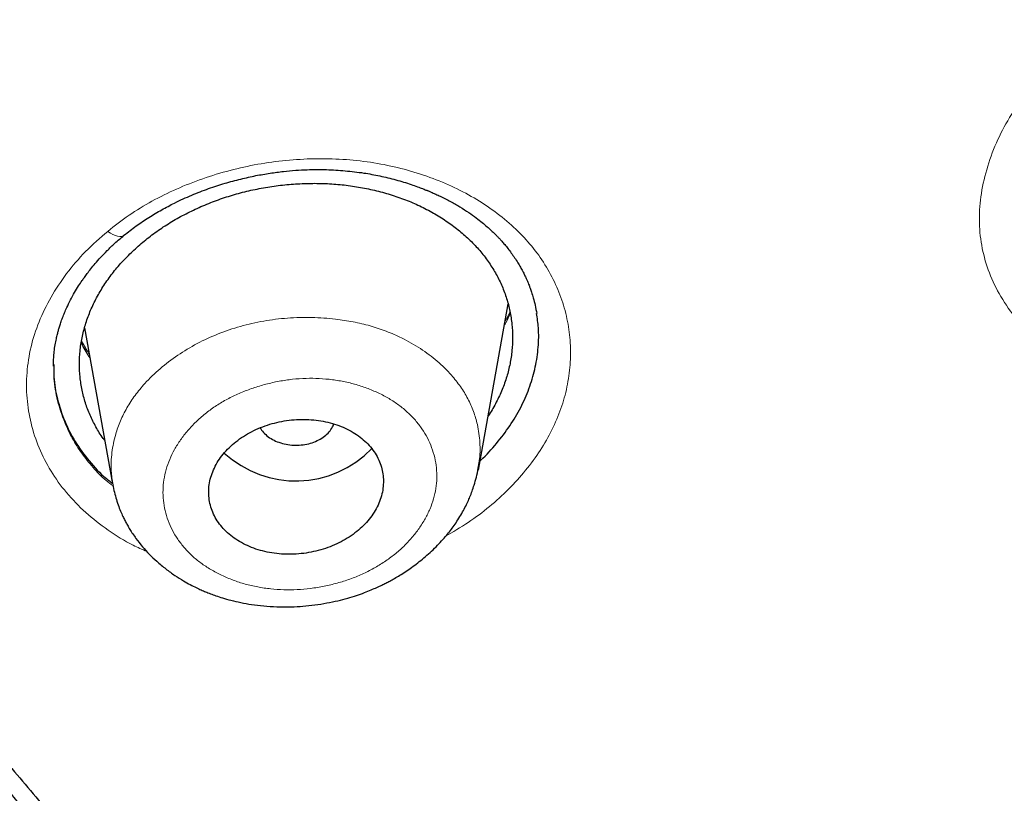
# Model space of a CAD drawing. Header units: millimetres. Extents: x 8 to 1023, y 12 to 832.
# Tile 761 of 968: x 656 to 666, y 779 to 787. Entities that reach past the tile are written whole.
import ezdxf

# ---------------------------------------------------------------- set-up
doc = ezdxf.new("R2010")
doc.units = ezdxf.units.MM

msp = doc.modelspace()

# ---------------------------------------------------------------- linework, layer by layer
at = {"color": 7, "linetype": 'Continuous', "lineweight": 30}
for p, q in [((660.312, 782.404), (660.617, 784.116)), ((656.257, 783.871), (656.543, 782.265)), ((655.94, 783.49), (655.941, 783.476)), ((656.552, 782.241), (656.55, 782.254))]:
    msp.add_line(p, q, dxfattribs=at)
at = {"color": 8, "linetype": 'Continuous', "lineweight": 0, "flags": 128}
msp.add_lwpolyline([(656.495, 784.864), (656.522, 784.846), (656.549, 784.831), (656.574, 784.82), (656.597, 784.813), (656.618, 784.81), (656.637, 784.811), (656.653, 784.816), (656.662, 784.823)], dxfattribs=at)
at = {"color": 7, "linetype": 'Continuous', "lineweight": 30}
msp.add_arc((658.431, 783.383), 1.089, 227.4142, 316.006, dxfattribs=at)
for points, knots in [([(638.967, 820.409), (639.825, 820.401), (641.54, 820.386), (644.108, 820.26), (646.667, 820.06), (649.211, 819.78), (651.736, 819.422), (654.237, 818.985), (656.847, 818.443), (659.555, 817.781), (662.346, 816.982), (665.077, 816.082), (667.741, 815.083), (670.332, 813.99), (672.724, 812.86), (674.924, 811.713), (676.942, 810.562), (678.889, 809.349), (680.762, 808.076), (682.555, 806.746), (684.266, 805.361), (685.893, 803.924), (687.432, 802.438), (688.881, 800.905), (690.237, 799.329), (691.498, 797.713), (692.662, 796.059), (693.724, 794.369), (694.737, 792.553), (695.676, 790.607), (696.518, 788.53), (697.215, 786.425), (697.764, 784.298), (698.165, 782.153), (698.403, 780.1), (698.503, 778.144), (698.485, 776.289), (698.354, 774.437), (698.113, 772.591), (697.761, 770.754), (697.3, 768.929), (696.731, 767.121), (696.054, 765.331), (695.271, 763.565), (694.383, 761.824), (693.39, 760.113), (692.294, 758.435), (691.099, 756.793), (689.735, 755.101), (688.185, 753.369), (686.433, 751.611), (684.562, 749.919), (682.573, 748.298), (680.479, 746.747), (678.994, 745.78), (678.252, 745.296)], [0, 0, 0, 0, 0.017859, 0.035717, 0.053574, 0.07143, 0.089287, 0.107143, 0.125, 0.145832, 0.166666, 0.1875, 0.208333, 0.229166, 0.249999, 0.267856, 0.285713, 0.303571, 0.321429, 0.339287, 0.357144, 0.375001, 0.392858, 0.410715, 0.428572, 0.446429, 0.464286, 0.482143, 0.500002, 0.520835, 0.541668, 0.562501, 0.583334, 0.604167, 0.624999, 0.642856, 0.660713, 0.678571, 0.696428, 0.714286, 0.732144, 0.750003, 0.76786, 0.785718, 0.803575, 0.821433, 0.839289, 0.857146, 0.875003, 0.895835, 0.916668, 0.9375, 0.958333, 0.979167, 1, 1, 1, 1]), ([(638.967, 735.109), (639.574, 735.113), (640.787, 735.121), (642.603, 735.185), (644.413, 735.288), (646.217, 735.433), (648.014, 735.618), (649.801, 735.844), (651.525, 736.103), (653.184, 736.389), (654.78, 736.7), (656.361, 737.043), (657.927, 737.419), (659.479, 737.828), (661.066, 738.282), (662.683, 738.787), (664.324, 739.344), (665.935, 739.936), (667.518, 740.564), (669.071, 741.227), (670.597, 741.926), (672.053, 742.641), (673.438, 743.365), (674.752, 744.095), (676.034, 744.851), (677.285, 745.634), (678.505, 746.442), (679.727, 747.299), (680.947, 748.208), (682.157, 749.169), (683.325, 750.157), (684.449, 751.171), (685.531, 752.212), (686.571, 753.281), (687.54, 754.346), (688.44, 755.401), (689.269, 756.44), (690.054, 757.494), (690.796, 758.561), (691.493, 759.642), (692.165, 760.769), (692.807, 761.942), (693.414, 763.161), (693.967, 764.394), (694.467, 765.639), (694.913, 766.898), (695.307, 768.172), (695.637, 769.422), (695.907, 770.643), (696.122, 771.83), (696.289, 773.019), (696.407, 774.209), (696.478, 775.401), (696.501, 776.628), (696.472, 777.89), (696.385, 779.185), (696.241, 780.478), (696.04, 781.77), (695.783, 783.061), (695.469, 784.349), (695.11, 785.595), (694.712, 786.795), (694.282, 787.948), (693.806, 789.089), (693.286, 790.218), (692.721, 791.335), (692.12, 792.423), (691.486, 793.483), (690.822, 794.514), (690.118, 795.532), (689.373, 796.538), (688.589, 797.53), (687.765, 798.51), (686.903, 799.473), (685.994, 800.432), (685.038, 801.383), (684.031, 802.327), (682.988, 803.248), (681.91, 804.146), (680.795, 805.023), (679.662, 805.863), (678.514, 806.667), (677.353, 807.437), (676.161, 808.184), (674.939, 808.909), (673.685, 809.611), (672.401, 810.29), (671.091, 810.944), (669.74, 811.58), (668.351, 812.195), (666.92, 812.79), (665.466, 813.354), (663.991, 813.887), (662.494, 814.39), (661.001, 814.854), (659.513, 815.28), (658.034, 815.671), (656.538, 816.032), (655.027, 816.364), (653.499, 816.666), (651.955, 816.939), (650.399, 817.182), (648.812, 817.398), (647.198, 817.584), (645.557, 817.739), (643.913, 817.86), (642.267, 817.945), (640.618, 817.999), (639.517, 818.006), (638.967, 818.009)], [0, 0, 0, 0, 0.010081, 0.020137, 0.030179, 0.040216, 0.050257, 0.060311, 0.070335, 0.079491, 0.088633, 0.097767, 0.1069, 0.116039, 0.125192, 0.135253, 0.145282, 0.155288, 0.16528, 0.175267, 0.185259, 0.195301, 0.204496, 0.213673, 0.222839, 0.232002, 0.241168, 0.250345, 0.260322, 0.270285, 0.280246, 0.290212, 0.300194, 0.310203, 0.320293, 0.329526, 0.338727, 0.347904, 0.357065, 0.366218, 0.375372, 0.385323, 0.395264, 0.405207, 0.415162, 0.425139, 0.435149, 0.445226, 0.454443, 0.463632, 0.472801, 0.481959, 0.491116, 0.500279, 0.510233, 0.520184, 0.530144, 0.540125, 0.550137, 0.560192, 0.570258, 0.579448, 0.588609, 0.59775, 0.60688, 0.616007, 0.625139, 0.633867, 0.642594, 0.651329, 0.660077, 0.668845, 0.677642, 0.686473, 0.695244, 0.704395, 0.713529, 0.722653, 0.731774, 0.740899, 0.750037, 0.758756, 0.767483, 0.776222, 0.78498, 0.793764, 0.802579, 0.811433, 0.820208, 0.829363, 0.838502, 0.847632, 0.856762, 0.865897, 0.875044, 0.883755, 0.89247, 0.901196, 0.909939, 0.918704, 0.927499, 0.936329, 0.945126, 0.954305, 0.963462, 0.972602, 0.981734, 0.990864, 1, 1, 1, 1]), ([(581.934, 776.466), (581.942, 776.968), (581.956, 777.972), (582.075, 779.474), (582.264, 780.971), (582.532, 782.463), (582.875, 783.948), (583.285, 785.398), (583.758, 786.808), (584.286, 788.177), (584.881, 789.532), (585.542, 790.874), (586.279, 792.223), (587.095, 793.574), (587.995, 794.925), (588.964, 796.252), (590.002, 797.556), (591.109, 798.835), (592.26, 800.064), (593.447, 801.239), (594.663, 802.36), (595.932, 803.449), (597.255, 804.508), (598.651, 805.55), (600.123, 806.572), (601.67, 807.571), (603.27, 808.53), (604.923, 809.449), (606.627, 810.326), (608.341, 811.144), (610.059, 811.902), (611.775, 812.601), (613.524, 813.257), (615.305, 813.87), (617.147, 814.447), (619.049, 814.986), (621.01, 815.482), (623.001, 815.927), (625.021, 816.321), (627.068, 816.663), (629.092, 816.946), (631.085, 817.173), (633.04, 817.347), (634.999, 817.472), (636.961, 817.547), (638.968, 817.573), (641.018, 817.547), (643.108, 817.465), (645.192, 817.327), (647.271, 817.133), (649.341, 816.885), (651.357, 816.589), (653.314, 816.249), (655.208, 815.87), (657.078, 815.445), (658.925, 814.975), (660.791, 814.446), (662.672, 813.857), (664.561, 813.204), (666.414, 812.502), (668.231, 811.75), (670.011, 810.951), (671.717, 810.121), (673.347, 809.266), (674.899, 808.392), (676.404, 807.482), (677.862, 806.537), (679.305, 805.534), (680.727, 804.472), (682.122, 803.351), (683.458, 802.194), (684.735, 801.002), (685.954, 799.773), (687.09, 798.536), (688.145, 797.295), (689.117, 796.057), (690.027, 794.797), (690.875, 793.516), (691.676, 792.19), (692.425, 790.819), (693.115, 789.403), (693.733, 787.971), (694.279, 786.521), (694.753, 785.052), (695.147, 783.594), (695.463, 782.154), (695.704, 780.737), (695.875, 779.316), (695.982, 777.893), (695.995, 776.942), (696.002, 776.466)], [0, 0, 0, 0, 0.011674, 0.023319, 0.034953, 0.046594, 0.058259, 0.069953, 0.080961, 0.091959, 0.102962, 0.113984, 0.125039, 0.136637, 0.148231, 0.159838, 0.171475, 0.183157, 0.194877, 0.205905, 0.216918, 0.22793, 0.238954, 0.250002, 0.261585, 0.273174, 0.284784, 0.296429, 0.308126, 0.319837, 0.330846, 0.341843, 0.352841, 0.363852, 0.374887, 0.386465, 0.398061, 0.409688, 0.421363, 0.433098, 0.444853, 0.455881, 0.466873, 0.477842, 0.4888, 0.499758, 0.511447, 0.523122, 0.534797, 0.546486, 0.558206, 0.569931, 0.580933, 0.591898, 0.602839, 0.613767, 0.624694, 0.636409, 0.648098, 0.659775, 0.671455, 0.683154, 0.694888, 0.705917, 0.716904, 0.727863, 0.738806, 0.749745, 0.761427, 0.773085, 0.784734, 0.79639, 0.808067, 0.819807, 0.830858, 0.841874, 0.852868, 0.863854, 0.874847, 0.886477, 0.898088, 0.909698, 0.921323, 0.932981, 0.944738, 0.955821, 0.966873, 0.97791, 0.988948, 1, 1, 1, 1]), ([(638.967, 785.936), (639.257, 785.933), (639.834, 785.928), (640.696, 785.886), (641.551, 785.819), (642.398, 785.725), (643.233, 785.604), (644.055, 785.457), (644.865, 785.285), (645.668, 785.087), (646.462, 784.864), (647.245, 784.615), (648.014, 784.341), (648.767, 784.042), (649.503, 783.718), (650.215, 783.373), (650.9, 783.01), (651.557, 782.63), (652.189, 782.23), (652.798, 781.809), (653.384, 781.367), (653.945, 780.903), (654.478, 780.419), (654.983, 779.917), (655.454, 779.402), (655.891, 778.878), (656.294, 778.344), (656.665, 777.798), (657.008, 777.236), (657.319, 776.661), (657.597, 776.074), (657.839, 775.481), (658.045, 774.88), (658.214, 774.275), (658.346, 773.67), (658.44, 773.066), (658.497, 772.463), (658.516, 771.854), (658.498, 771.242), (658.442, 770.628), (658.348, 770.018), (658.217, 769.412), (658.049, 768.813), (657.845, 768.221), (657.606, 767.637), (657.331, 767.056), (657.018, 766.477), (656.67, 765.904), (656.288, 765.341), (655.875, 764.796), (655.431, 764.266), (654.959, 763.756), (654.46, 763.265), (653.934, 762.793), (653.379, 762.336), (652.791, 761.894), (652.174, 761.468), (651.529, 761.06), (650.862, 760.675), (650.173, 760.311), (649.465, 759.972), (648.74, 759.657), (647.998, 759.366), (647.235, 759.095), (646.448, 758.846), (645.642, 758.62), (644.822, 758.418), (643.996, 758.244), (643.163, 758.097), (642.329, 757.977), (641.493, 757.885), (640.657, 757.82), (639.814, 757.779), (639.25, 757.774), (638.967, 757.772)], [0, 0, 0, 0, 0.01416, 0.028225, 0.042221, 0.056175, 0.070116, 0.08382, 0.097563, 0.111371, 0.125269, 0.139236, 0.153202, 0.167193, 0.181236, 0.195324, 0.209096, 0.222815, 0.236507, 0.250198, 0.264062, 0.277956, 0.291908, 0.305946, 0.319987, 0.333699, 0.347417, 0.361166, 0.374969, 0.38903, 0.403034, 0.417007, 0.430976, 0.44504, 0.458842, 0.472564, 0.48623, 0.49987, 0.513831, 0.527731, 0.541598, 0.555459, 0.569343, 0.583028, 0.596788, 0.610648, 0.624634, 0.638912, 0.653063, 0.667115, 0.681093, 0.695027, 0.708695, 0.722372, 0.736086, 0.749862, 0.763897, 0.77786, 0.791778, 0.805678, 0.819587, 0.833284, 0.847043, 0.860888, 0.874845, 0.889056, 0.903155, 0.91717, 0.931127, 0.945054, 0.95873, 0.972428, 0.986177, 1, 1, 1, 1]), ([(638.967, 785.824), (639.082, 785.824), (639.308, 785.823), (639.639, 785.816), (639.955, 785.806), (640.256, 785.793), (640.541, 785.777), (640.81, 785.76), (641.072, 785.74), (641.325, 785.719), (641.568, 785.696), (641.792, 785.673), (641.998, 785.65), (642.2, 785.626), (642.404, 785.6), (642.619, 785.571), (642.836, 785.54), (643.057, 785.507), (643.283, 785.47), (643.514, 785.431), (643.749, 785.389), (643.988, 785.344), (644.229, 785.296), (644.463, 785.247), (644.685, 785.199), (644.878, 785.155), (645.042, 785.116), (645.182, 785.083), (645.311, 785.051), (645.432, 785.02), (645.56, 784.987), (645.704, 784.949), (645.871, 784.904), (646.053, 784.853), (646.252, 784.795), (646.469, 784.73), (646.7, 784.659), (646.983, 784.568), (647.308, 784.459), (647.669, 784.331), (648.017, 784.201), (648.352, 784.069), (648.682, 783.934), (649.004, 783.796), (649.323, 783.652), (649.639, 783.504), (649.958, 783.348), (650.274, 783.186), (650.578, 783.025), (650.864, 782.866), (651.132, 782.711), (651.334, 782.591), (651.47, 782.508), (651.543, 782.463), (651.607, 782.423), (651.661, 782.389), (651.707, 782.36), (651.746, 782.335), (651.788, 782.308), (651.839, 782.275), (651.901, 782.235), (651.971, 782.189), (652.048, 782.138), (652.13, 782.084), (652.235, 782.013), (652.365, 781.923), (652.521, 781.813), (652.691, 781.69), (652.868, 781.559), (653.047, 781.422), (653.22, 781.287), (653.384, 781.155), (653.541, 781.026), (653.698, 780.893), (653.854, 780.757), (654.01, 780.618), (654.158, 780.483), (654.302, 780.347), (654.444, 780.211), (654.584, 780.073), (654.72, 779.935), (654.855, 779.795), (654.991, 779.649), (655.131, 779.495), (655.282, 779.325), (655.442, 779.137), (655.576, 778.975), (655.677, 778.849), (655.743, 778.765), (655.805, 778.685), (655.862, 778.61), (655.914, 778.541), (655.96, 778.479), (656, 778.425), (656.035, 778.377), (656.064, 778.336), (656.09, 778.301), (656.113, 778.267), (656.138, 778.233), (656.164, 778.195), (656.195, 778.152), (656.23, 778.101), (656.269, 778.042), (656.314, 777.976), (656.365, 777.899), (656.422, 777.812), (656.485, 777.712), (656.552, 777.605), (656.619, 777.496), (656.691, 777.374), (656.766, 777.244), (656.842, 777.107), (656.911, 776.982), (656.967, 776.874), (657.014, 776.783), (657.053, 776.706), (657.09, 776.632), (657.129, 776.551), (657.174, 776.456), (657.225, 776.347), (657.279, 776.227), (657.336, 776.096), (657.395, 775.955), (657.447, 775.828), (657.478, 775.747), (657.489, 775.718)], [0, 0, 0, 0, 0.0138199, 0.0270415, 0.0396625, 0.0516808, 0.0630946, 0.0739024, 0.0841029, 0.0946206, 0.1044008, 0.1134426, 0.1217452, 0.129308, 0.1379832, 0.1465999, 0.1554295, 0.1644714, 0.1737254, 0.1831909, 0.1928675, 0.2027329, 0.2128073, 0.2227369, 0.2320035, 0.2406029, 0.2468918, 0.2527693, 0.2582356, 0.263291, 0.2680759, 0.2745533, 0.2816817, 0.2894602, 0.2978876, 0.3074106, 0.3176355, 0.3280422, 0.3445446, 0.3606156, 0.3762623, 0.3914909, 0.4064582, 0.421736, 0.4364804, 0.4515606, 0.4669814, 0.4826947, 0.4981766, 0.5122754, 0.5260293, 0.5394329, 0.5437288, 0.5475638, 0.5509295, 0.5538264, 0.5562546, 0.558215, 0.5601734, 0.5629812, 0.5663516, 0.5702236, 0.5744034, 0.5788758, 0.5836401, 0.5917144, 0.6005032, 0.6100049, 0.6205453, 0.6311245, 0.6413591, 0.651248, 0.6607902, 0.669985, 0.6803745, 0.6902793, 0.6997965, 0.7092344, 0.7188056, 0.7283166, 0.7377669, 0.747156, 0.7568177, 0.7670921, 0.7779785, 0.7906307, 0.8040174, 0.8094771, 0.8150053, 0.8201919, 0.8249372, 0.8293246, 0.8332529, 0.8367223, 0.8397331, 0.8422853, 0.8443911, 0.8464228, 0.8485577, 0.8508479, 0.8535646, 0.8567462, 0.8603924, 0.8645028, 0.8690772, 0.8746444, 0.8807716, 0.8874582, 0.8943252, 0.9008721, 0.9097531, 0.9179718, 0.9255294, 0.9324249, 0.9373778, 0.9419213, 0.9461198, 0.9505887, 0.9564605, 0.9629325, 0.970005, 0.9776784, 0.9859529, 0.9948289, 1, 1, 1, 1]), ([(656.662, 784.823), (656.704, 784.856), (656.785, 784.92), (656.916, 785.007), (657.048, 785.086), (657.195, 785.163), (657.356, 785.237), (657.53, 785.304), (657.699, 785.359), (657.862, 785.403), (658.017, 785.438), (658.163, 785.463), (658.3, 785.481), (658.427, 785.493), (658.544, 785.499), (658.65, 785.501), (658.749, 785.5), (658.845, 785.495), (658.94, 785.488), (659.036, 785.478), (659.128, 785.466), (659.215, 785.451), (659.297, 785.435), (659.38, 785.416), (659.461, 785.395), (659.542, 785.372), (659.616, 785.348), (659.672, 785.328), (659.71, 785.314), (659.734, 785.305), (659.754, 785.297), (659.771, 785.29), (659.786, 785.284), (659.799, 785.279), (659.816, 785.272), (659.841, 785.261), (659.877, 785.245), (659.922, 785.224), (659.973, 785.198), (660.025, 785.171), (660.075, 785.143), (660.138, 785.106), (660.21, 785.06), (660.286, 785.005), (660.348, 784.957), (660.4, 784.913), (660.444, 784.874), (660.478, 784.841), (660.506, 784.813), (660.53, 784.788), (660.555, 784.759), (660.585, 784.725), (660.618, 784.685), (660.652, 784.64), (660.686, 784.592), (660.717, 784.543), (660.744, 784.496), (660.768, 784.454), (660.787, 784.415), (660.803, 784.381), (660.815, 784.354), (660.825, 784.33), (660.835, 784.306), (660.847, 784.275), (660.862, 784.231), (660.879, 784.174), (660.898, 784.1), (660.908, 784.046), (660.913, 784.017)], [0, 0, 0, 0, 0.030577, 0.060161, 0.088762, 0.116378, 0.151652, 0.185139, 0.216816, 0.246662, 0.274662, 0.300808, 0.325098, 0.347532, 0.368116, 0.386854, 0.403917, 0.420826, 0.437956, 0.455307, 0.472881, 0.488124, 0.503532, 0.519106, 0.534844, 0.550747, 0.566177, 0.579183, 0.584621, 0.589445, 0.593655, 0.59725, 0.60023, 0.602597, 0.60578, 0.611043, 0.618786, 0.628809, 0.640897, 0.652947, 0.66442, 0.675318, 0.697945, 0.717612, 0.734324, 0.748601, 0.761473, 0.772951, 0.780649, 0.787826, 0.79642, 0.806825, 0.81901, 0.83227, 0.846287, 0.861063, 0.873428, 0.885529, 0.896109, 0.905155, 0.912668, 0.917312, 0.923706, 0.931911, 0.941923, 0.958082, 0.977443, 1, 1, 1, 1]), ([(656.464, 782.71), (656.458, 782.717), (656.424, 782.762), (656.372, 782.849), (656.31, 782.971), (656.263, 783.098), (656.229, 783.229), (656.208, 783.362), (656.201, 783.497), (656.208, 783.632), (656.228, 783.768), (656.263, 783.903), (656.31, 784.035), (656.37, 784.165), (656.444, 784.292), (656.529, 784.415), (656.626, 784.533), (656.735, 784.646), (656.853, 784.752), (656.982, 784.852), (657.118, 784.944), (657.263, 785.027), (657.415, 785.102), (657.574, 785.169), (657.738, 785.226), (657.905, 785.273), (658.077, 785.31), (658.252, 785.337), (658.429, 785.354), (658.606, 785.36), (658.78, 785.356), (658.952, 785.341), (659.064, 785.322), (659.12, 785.313)], [0, 0, 0, 0, 0.006407, 0.039519, 0.072417, 0.105315, 0.138423, 0.171949, 0.204892, 0.237973, 0.271282, 0.304396, 0.337425, 0.370402, 0.403529, 0.436839, 0.469904, 0.502886, 0.536349, 0.569429, 0.602329, 0.635253, 0.668404, 0.701609, 0.734563, 0.767468, 0.800528, 0.833943, 0.867686, 0.900956, 0.933959, 0.966903, 1, 1, 1, 1]), ([(659.12, 785.313), (659.175, 785.302), (659.285, 785.279), (659.445, 785.232), (659.599, 785.176), (659.745, 785.11), (659.884, 785.034), (660.013, 784.95), (660.133, 784.858), (660.242, 784.759), (660.339, 784.653), (660.424, 784.54), (660.498, 784.422), (660.558, 784.299), (660.605, 784.172), (660.639, 784.041), (660.659, 783.907), (660.666, 783.771), (660.66, 783.636), (660.64, 783.501), (660.606, 783.367), (660.559, 783.234), (660.498, 783.104), (660.448, 783.013), (660.415, 782.966), (660.411, 782.96)], [0, 0, 0, 0, 0.045021, 0.090202, 0.135634, 0.180741, 0.225711, 0.27139, 0.316523, 0.361396, 0.406297, 0.451518, 0.496641, 0.541507, 0.5864, 0.631604, 0.677399, 0.723038, 0.76816, 0.813043, 0.857966, 0.90321, 0.948353, 0.993223, 1, 1, 1, 1]), ([(655.936, 783.474), (655.936, 783.486), (655.936, 783.513), (655.938, 783.564), (655.943, 783.626), (655.953, 783.693), (655.965, 783.753), (655.976, 783.802), (655.987, 783.843), (655.998, 783.882), (656.012, 783.926), (656.03, 783.975), (656.05, 784.026), (656.077, 784.088), (656.111, 784.157), (656.152, 784.232), (656.192, 784.299), (656.226, 784.35), (656.256, 784.392), (656.285, 784.432), (656.322, 784.479), (656.368, 784.535), (656.423, 784.598), (656.491, 784.668), (656.57, 784.745), (656.63, 784.795), (656.662, 784.822)], [0, 0, 0, 0, 0.031185, 0.06891, 0.113406, 0.16158, 0.202611, 0.235619, 0.260829, 0.2867, 0.317494, 0.353036, 0.390126, 0.427625, 0.484643, 0.540295, 0.589234, 0.631209, 0.654049, 0.683495, 0.719566, 0.762279, 0.811657, 0.867722, 0.930495, 1, 1, 1, 1]), ([(660.329, 782.501), (660.339, 782.51), (660.409, 782.573), (660.519, 782.701), (660.655, 782.882), (660.764, 783.072), (660.846, 783.268), (660.903, 783.468), (660.932, 783.669), (660.936, 783.855), (660.919, 783.97), (660.911, 784.019)], [0, 0, 0, 0, 0.021923, 0.149311, 0.276958, 0.402666, 0.527841, 0.653911, 0.780321, 0.905675, 1, 1, 1, 1]), ([(660.638, 784.031), (660.631, 784.016), (660.614, 783.984), (660.595, 783.952), (660.585, 783.936)], [0, 0, 0, 0, 0.4629244, 1, 1, 1, 1]), ([(656.304, 783.607), (656.296, 783.618), (656.279, 783.643), (656.254, 783.683), (656.235, 783.715), (656.227, 783.731), (656.225, 783.734)], [0, 0, 0, 0, 0.263175, 0.603314, 0.950399, 1, 1, 1, 1]), ([(655.94, 783.492), (655.94, 783.45), (655.937, 783.33), (655.973, 783.135), (656.046, 782.911), (656.154, 782.696), (656.3, 782.498), (656.431, 782.355), (656.522, 782.285), (656.543, 782.269)], [0, 0, 0, 0, 0.090872, 0.26155, 0.433769, 0.605585, 0.776038, 0.947855, 1, 1, 1, 1]), ([(659.334, 782.277), (659.334, 782.3), (659.333, 782.348), (659.319, 782.42), (659.296, 782.491), (659.26, 782.562), (659.215, 782.628), (659.16, 782.69), (659.095, 782.746), (659.022, 782.795), (658.942, 782.838), (658.855, 782.872), (658.762, 782.899), (658.666, 782.918), (658.566, 782.927), (658.464, 782.928), (658.362, 782.92), (658.261, 782.903), (658.162, 782.878), (658.067, 782.844), (657.976, 782.802), (657.892, 782.754), (657.814, 782.698), (657.744, 782.637), (657.683, 782.571), (657.632, 782.501), (657.591, 782.427), (657.561, 782.351), (657.541, 782.274), (657.533, 782.196), (657.536, 782.119), (657.55, 782.043), (657.575, 781.97), (657.611, 781.899), (657.657, 781.833), (657.713, 781.772), (657.778, 781.717), (657.852, 781.668), (657.933, 781.626), (658.02, 781.591), (658.113, 781.565), (658.21, 781.547), (658.31, 781.538), (658.411, 781.538), (658.513, 781.546), (658.614, 781.564), (658.713, 781.59), (658.808, 781.624), (658.898, 781.666), (658.983, 781.715), (659.06, 781.771), (659.129, 781.833), (659.189, 781.899), (659.24, 781.97), (659.28, 782.044), (659.31, 782.12), (659.329, 782.198), (659.333, 782.251), (659.334, 782.277)], [0, 0, 0, 0, 0.01636, 0.032719, 0.050431, 0.068199, 0.085911, 0.103666, 0.121477, 0.139232, 0.157085, 0.174996, 0.192849, 0.210812, 0.228833, 0.246796, 0.264832, 0.282926, 0.300963, 0.319003, 0.3371, 0.35514, 0.373112, 0.391142, 0.409114, 0.42698, 0.444902, 0.462767, 0.480532, 0.498352, 0.516117, 0.53383, 0.5516, 0.569313, 0.587047, 0.604838, 0.622572, 0.640391, 0.658267, 0.676086, 0.694016, 0.712004, 0.729935, 0.747954, 0.766032, 0.784052, 0.802099, 0.820204, 0.838251, 0.856251, 0.874308, 0.892308, 0.910236, 0.92822, 0.946148, 0.96408, 0.982069, 1, 1, 1, 1]), ([(658.066, 782.842), (658.07, 782.834), (658.083, 782.808), (658.12, 782.769), (658.175, 782.728), (658.24, 782.696), (658.312, 782.674), (658.389, 782.661), (658.468, 782.661), (658.546, 782.671), (658.62, 782.692), (658.662, 782.714), (658.684, 782.724)], [0, 0, 0, 0, 0.048923, 0.15458, 0.260237, 0.365935, 0.471633, 0.57729, 0.682947, 0.788645, 0.894343, 1, 1, 1, 1]), ([(658.684, 782.724), (658.703, 782.737), (658.743, 782.762), (658.786, 782.81), (658.813, 782.85), (658.819, 782.875), (658.821, 782.881)], [0, 0, 0, 0, 0.29988, 0.599876, 0.899871, 1, 1, 1, 1]), ([(656.547, 782.255), (656.552, 782.229), (656.563, 782.176), (656.584, 782.101), (656.607, 782.032), (656.631, 781.971), (656.654, 781.919), (656.676, 781.876), (656.698, 781.836), (656.723, 781.793), (656.753, 781.748), (656.795, 781.687), (656.851, 781.617), (656.922, 781.538), (657.002, 781.462), (657.091, 781.388), (657.184, 781.321), (657.269, 781.268), (657.341, 781.227), (657.402, 781.196), (657.455, 781.172), (657.503, 781.151), (657.554, 781.131), (657.612, 781.11), (657.682, 781.086), (657.767, 781.063), (657.867, 781.04), (657.98, 781.02), (658.104, 781.005), (658.241, 780.996), (658.376, 780.996), (658.507, 781.003), (658.629, 781.016), (658.749, 781.035), (658.862, 781.059), (658.964, 781.085), (659.054, 781.113), (659.135, 781.142), (659.205, 781.17), (659.265, 781.196), (659.315, 781.219), (659.359, 781.241), (659.402, 781.264), (659.45, 781.291), (659.505, 781.323), (659.565, 781.361), (659.626, 781.404), (659.689, 781.45), (659.752, 781.501), (659.815, 781.556), (659.876, 781.615), (659.932, 781.674), (659.981, 781.73), (660.024, 781.783), (660.063, 781.836), (660.103, 781.895), (660.14, 781.957), (660.174, 782.019), (660.202, 782.077), (660.226, 782.132), (660.248, 782.189), (660.27, 782.254), (660.293, 782.335), (660.305, 782.394), (660.311, 782.426)], [0, 0, 0, 0, 0.015775, 0.031793, 0.048217, 0.063432, 0.075892, 0.085647, 0.094968, 0.105141, 0.116297, 0.128581, 0.151113, 0.172842, 0.19448, 0.219097, 0.242428, 0.263677, 0.279985, 0.293829, 0.305199, 0.314662, 0.32525, 0.337419, 0.351164, 0.369107, 0.389063, 0.411038, 0.435035, 0.461058, 0.489106, 0.511472, 0.534972, 0.55848, 0.580178, 0.60005, 0.6181, 0.634322, 0.648717, 0.66129, 0.672044, 0.68098, 0.689667, 0.700323, 0.712953, 0.72678, 0.741403, 0.756817, 0.772853, 0.789432, 0.806555, 0.823617, 0.838831, 0.852073, 0.864874, 0.879334, 0.89477, 0.90933, 0.923262, 0.935353, 0.948512, 0.963173, 0.980286, 1, 1, 1, 1])]:
    msp.add_open_spline(points, degree=3, knots=knots, dxfattribs=at)
at = {"color": 8, "linetype": 'Continuous', "lineweight": 0}
for points, knots in [([(582.435, 776.529), (582.449, 777.2), (582.475, 778.536), (582.687, 780.532), (583.025, 782.511), (583.498, 784.474), (584.104, 786.42), (584.844, 788.35), (585.718, 790.256), (586.719, 792.129), (587.844, 793.958), (589.088, 795.738), (590.452, 797.471), (591.934, 799.157), (593.533, 800.796), (595.246, 802.379), (597.063, 803.899), (598.975, 805.346), (600.978, 806.72), (603.071, 808.021), (605.255, 809.249), (607.527, 810.403), (609.881, 811.478), (612.301, 812.467), (614.777, 813.367), (617.304, 814.175), (619.884, 814.892), (622.515, 815.519), (625.196, 816.054), (627.915, 816.495), (630.654, 816.838), (633.404, 817.084), (636.161, 817.232), (638.926, 817.283), (641.697, 817.235), (644.472, 817.088), (647.237, 816.843), (649.978, 816.5), (652.682, 816.064), (655.348, 815.535), (657.975, 814.912), (660.565, 814.195), (663.111, 813.382), (665.6, 812.48), (668.019, 811.493), (670.359, 810.425), (672.621, 809.28), (674.805, 808.056), (676.91, 806.751), (678.928, 805.369), (680.85, 803.916), (682.665, 802.4), (684.369, 800.827), (685.963, 799.198), (687.446, 797.514), (688.819, 795.774), (690.074, 793.982), (691.206, 792.148), (692.206, 790.281), (693.075, 788.388), (693.813, 786.468), (694.422, 784.522), (694.9, 782.55), (695.243, 780.556), (695.46, 778.546), (695.487, 777.202), (695.501, 776.53)], [0, 0, 0, 0, 0.015712, 0.031331, 0.046897, 0.062447, 0.078018, 0.093647, 0.109364, 0.125068, 0.140678, 0.156238, 0.171786, 0.187361, 0.20301, 0.218729, 0.234412, 0.250011, 0.265566, 0.281113, 0.296691, 0.312337, 0.328056, 0.343741, 0.359332, 0.374883, 0.390432, 0.406015, 0.421689, 0.437408, 0.453066, 0.468652, 0.484201, 0.499753, 0.515345, 0.531016, 0.546736, 0.5624, 0.57798, 0.593531, 0.609088, 0.62469, 0.640388, 0.656108, 0.671748, 0.687324, 0.702876, 0.718439, 0.734052, 0.749753, 0.765462, 0.781092, 0.796672, 0.812229, 0.827796, 0.843417, 0.85913, 0.874841, 0.89046, 0.906024, 0.921572, 0.937142, 0.95278, 0.96849, 0.98424, 1, 1, 1, 1]), ([(695.278, 776.332), (695.27, 776.83), (695.256, 777.825), (695.137, 779.316), (694.946, 780.803), (694.678, 782.287), (694.334, 783.763), (693.925, 785.2), (693.456, 786.593), (692.934, 787.942), (692.348, 789.275), (691.698, 790.592), (690.971, 791.918), (690.165, 793.248), (689.274, 794.58), (688.315, 795.891), (687.286, 797.179), (686.188, 798.444), (685.05, 799.657), (683.879, 800.815), (682.682, 801.919), (681.433, 802.99), (680.134, 804.029), (678.758, 805.056), (677.303, 806.066), (675.767, 807.056), (674.179, 808.007), (672.538, 808.918), (670.851, 809.785), (669.157, 810.591), (667.466, 811.335), (665.78, 812.021), (664.061, 812.665), (662.311, 813.266), (660.495, 813.835), (658.614, 814.368), (656.669, 814.86), (654.698, 815.301), (652.7, 815.69), (650.68, 816.027), (648.684, 816.306), (646.72, 816.528), (644.792, 816.698), (642.858, 816.819), (640.92, 816.892), (638.939, 816.917), (636.919, 816.891), (634.863, 816.809), (632.812, 816.673), (630.767, 816.483), (628.727, 816.238), (626.734, 815.945), (624.795, 815.609), (622.916, 815.233), (621.061, 814.811), (619.23, 814.343), (617.386, 813.82), (615.535, 813.239), (613.681, 812.597), (611.863, 811.908), (610.081, 811.171), (608.331, 810.385), (606.647, 809.567), (605.034, 808.722), (603.497, 807.856), (602.006, 806.955), (600.561, 806.018), (599.135, 805.026), (597.732, 803.978), (596.357, 802.873), (595.041, 801.732), (593.781, 800.556), (592.579, 799.344), (591.457, 798.123), (590.416, 796.898), (589.457, 795.677), (588.56, 794.436), (587.725, 793.174), (586.933, 791.863), (586.19, 790.502), (585.502, 789.094), (584.888, 787.671), (584.347, 786.233), (583.88, 784.78), (583.494, 783.344), (583.185, 781.928), (582.949, 780.536), (582.782, 779.139), (582.678, 777.737), (582.665, 776.801), (582.659, 776.332)], [0, 0, 0, 0, 0.011718, 0.023422, 0.035131, 0.046861, 0.058633, 0.070374, 0.081376, 0.092351, 0.103314, 0.114278, 0.125258, 0.136845, 0.148439, 0.160058, 0.171716, 0.183431, 0.19516, 0.206169, 0.21715, 0.228117, 0.239082, 0.250059, 0.261698, 0.273343, 0.285009, 0.296711, 0.308463, 0.320158, 0.331114, 0.342058, 0.353001, 0.363957, 0.374937, 0.386579, 0.398224, 0.409886, 0.42158, 0.43332, 0.445046, 0.456045, 0.467022, 0.477988, 0.488955, 0.499937, 0.511584, 0.523217, 0.534851, 0.5465, 0.558178, 0.569924, 0.580979, 0.591996, 0.602988, 0.613967, 0.624945, 0.636586, 0.648202, 0.659808, 0.671417, 0.683046, 0.69478, 0.705845, 0.716869, 0.727865, 0.738844, 0.74982, 0.761474, 0.77311, 0.784742, 0.796386, 0.808059, 0.819799, 0.830845, 0.841849, 0.852823, 0.863782, 0.874741, 0.886479, 0.898182, 0.909866, 0.921548, 0.933247, 0.944959, 0.955973, 0.966969, 0.977962, 0.988967, 1, 1, 1, 1]), ([(666.718, 783.325), (666.655, 783.351), (666.496, 783.417), (666.272, 783.558), (666.044, 783.743), (665.849, 783.955), (665.688, 784.187), (665.568, 784.433), (665.494, 784.687), (665.464, 784.951), (665.48, 785.223), (665.54, 785.5), (665.639, 785.774), (665.775, 786.036), (665.948, 786.281), (666.158, 786.509), (666.402, 786.723), (666.589, 786.847), (666.684, 786.91)], [0, 0, 0, 0, 0.041556, 0.10396, 0.167283, 0.232559, 0.298548, 0.36236, 0.425015, 0.487591, 0.551167, 0.616775, 0.682641, 0.746389, 0.808982, 0.871439, 0.934784, 1, 1, 1, 1]), ([(638.967, 785.617), (639.594, 785.603), (640.849, 785.577), (642.713, 785.368), (644.539, 785.04), (646.306, 784.584), (648, 784.006), (649.609, 783.31), (651.117, 782.503), (652.507, 781.593), (653.766, 780.591), (654.885, 779.504), (655.849, 778.343), (656.651, 777.119), (657.282, 775.845), (657.742, 774.532), (658.001, 773.192), (658.105, 772.251), (658.068, 771.762), (658.065, 771.724)], [0, 0, 0, 0, 0.062307, 0.124747, 0.187107, 0.249166, 0.311, 0.373216, 0.435512, 0.497415, 0.559523, 0.62186, 0.683903, 0.745864, 0.808198, 0.870443, 0.932376, 0.994681, 1, 1, 1, 1]), ([(656.495, 784.864), (656.567, 784.92), (656.709, 785.032), (656.948, 785.177), (657.202, 785.303), (657.472, 785.409), (657.752, 785.495), (658.039, 785.558), (658.33, 785.598), (658.624, 785.615), (658.916, 785.609), (659.203, 785.579), (659.481, 785.524), (659.75, 785.446), (660.005, 785.347), (660.242, 785.227), (660.459, 785.088), (660.655, 784.931), (660.827, 784.758), (660.971, 784.571), (661.088, 784.37), (661.176, 784.158), (661.235, 783.938), (661.264, 783.715), (661.261, 783.489), (661.229, 783.262), (661.167, 783.038), (661.074, 782.818), (660.953, 782.606), (660.802, 782.401), (660.628, 782.206), (660.429, 782.027), (660.21, 781.863), (660.049, 781.768), (659.967, 781.721)], [0, 0, 0, 0, 0.031447, 0.062516, 0.093555, 0.124918, 0.156356, 0.187445, 0.218518, 0.24991, 0.281247, 0.312274, 0.343351, 0.374834, 0.406316, 0.4374, 0.468431, 0.499754, 0.530922, 0.561872, 0.592969, 0.624574, 0.656066, 0.687164, 0.71821, 0.749543, 0.780758, 0.811751, 0.842875, 0.87448, 0.906147, 0.93739, 0.968558, 1, 1, 1, 1]), ([(646.282, 759.065), (647.014, 759.308), (648.501, 759.801), (650.546, 760.801), (652.419, 761.979), (654.057, 763.328), (655.442, 764.817), (656.546, 766.427), (657.343, 768.129), (657.831, 769.891), (657.997, 771.686), (657.828, 773.483), (657.336, 775.245), (656.537, 776.944), (655.431, 778.55), (654.046, 780.038), (652.405, 781.386), (650.531, 782.567), (648.461, 783.561), (646.226, 784.354), (643.872, 784.922), (641.436, 785.282), (639.79, 785.328), (638.967, 785.351)], [0, 0, 0, 0, 0.046338, 0.094182, 0.1418, 0.189329, 0.23707, 0.284824, 0.332538, 0.380284, 0.4281, 0.476007, 0.523873, 0.571486, 0.619076, 0.666821, 0.714378, 0.76206, 0.809853, 0.857317, 0.905183, 0.952607, 1, 1, 1, 1]), ([(656.897, 781.567), (656.85, 781.588), (656.707, 781.651), (656.494, 781.785), (656.263, 781.965), (656.065, 782.17), (655.904, 782.393), (655.782, 782.633), (655.699, 782.885), (655.657, 783.145), (655.657, 783.409), (655.698, 783.673), (655.781, 783.934), (655.905, 784.187), (656.066, 784.43), (656.26, 784.659), (656.416, 784.796), (656.495, 784.864)], [0, 0, 0, 0, 0.034114, 0.10279, 0.171663, 0.240888, 0.309508, 0.37861, 0.448032, 0.516743, 0.585764, 0.654908, 0.723576, 0.792828, 0.862115, 0.930839, 1, 1, 1, 1]), ([(660.64, 784.016), (660.627, 783.984), (660.609, 783.942), (660.584, 783.902), (660.577, 783.892)], [0, 0, 0, 0, 0.756618, 1, 1, 1, 1]), ([(656.55, 782.254), (656.542, 782.302), (656.524, 782.411), (656.534, 782.586), (656.568, 782.759), (656.623, 782.912), (656.69, 783.047), (656.774, 783.176), (656.886, 783.312), (657.031, 783.452), (657.212, 783.59), (657.413, 783.711), (657.63, 783.811), (657.86, 783.889), (658.101, 783.944), (658.347, 783.974), (658.597, 783.982), (658.76, 783.968), (658.842, 783.961)], [0, 0, 0, 0, 0.0516595, 0.1198974, 0.1879728, 0.238852, 0.2895246, 0.3400494, 0.3907608, 0.4586584, 0.5267178, 0.5946829, 0.6623124, 0.7294649, 0.7966875, 0.8642741, 0.9320959, 1, 1, 1, 1]), ([(658.842, 783.961), (658.902, 783.952), (659.023, 783.935), (659.198, 783.892), (659.365, 783.837), (659.541, 783.76), (659.718, 783.659), (659.891, 783.53), (660.026, 783.397), (660.13, 783.266), (660.206, 783.141), (660.264, 783.01), (660.309, 782.859), (660.331, 782.689), (660.331, 782.537), (660.312, 782.45), (660.307, 782.425)], [0, 0, 0, 0, 0.065959, 0.131885, 0.19782, 0.263776, 0.351735, 0.439659, 0.527391, 0.59299, 0.658366, 0.723605, 0.789118, 0.876875, 0.964881, 1, 1, 1, 1]), ([(656.313, 783.558), (656.283, 783.603), (656.249, 783.654), (656.225, 783.709), (656.223, 783.715)], [0, 0, 0, 0, 0.8817562, 1, 1, 1, 1]), ([(655.941, 783.476), (655.94, 783.434), (655.937, 783.314), (655.974, 783.119), (656.04, 782.912), (656.127, 782.732), (656.224, 782.577), (656.341, 782.432), (656.449, 782.319), (656.525, 782.261), (656.55, 782.242)], [0, 0, 0, 0, 0.08891, 0.259136, 0.429521, 0.557355, 0.685158, 0.812959, 0.940873, 1, 1, 1, 1]), ([(658.775, 783.34), (658.73, 783.344), (658.64, 783.352), (658.502, 783.35), (658.363, 783.338), (658.225, 783.315), (658.089, 783.282), (657.958, 783.24), (657.832, 783.189), (657.712, 783.13), (657.6, 783.062), (657.496, 782.986), (657.402, 782.903), (657.317, 782.813), (657.243, 782.717), (657.181, 782.618), (657.131, 782.516), (657.095, 782.412), (657.071, 782.306), (657.062, 782.199), (657.066, 782.093), (657.084, 781.988), (657.115, 781.885), (657.158, 781.786), (657.215, 781.692), (657.283, 781.604), (657.362, 781.521), (657.453, 781.447), (657.555, 781.38), (657.666, 781.321), (657.785, 781.271), (657.909, 781.23), (658.039, 781.2), (658.172, 781.181), (658.309, 781.171), (658.446, 781.173), (658.585, 781.185), (658.723, 781.207), (658.858, 781.24), (658.99, 781.281), (659.115, 781.332), (659.235, 781.392), (659.347, 781.46), (659.45, 781.536), (659.545, 781.619), (659.629, 781.709), (659.703, 781.804), (659.765, 781.904), (659.816, 782.006), (659.853, 782.11), (659.876, 782.216), (659.886, 782.322), (659.882, 782.429), (659.864, 782.534), (659.833, 782.638), (659.789, 782.737), (659.733, 782.83), (659.665, 782.919), (659.585, 783.001), (659.494, 783.076), (659.393, 783.143), (659.282, 783.201), (659.163, 783.251), (659.039, 783.291), (658.909, 783.322), (658.82, 783.334), (658.775, 783.34)], [0, 0, 0, 0, 0.015519, 0.031028, 0.046687, 0.062653, 0.078237, 0.093887, 0.109636, 0.125121, 0.14065, 0.156126, 0.171703, 0.187535, 0.203376, 0.21897, 0.234463, 0.250005, 0.265611, 0.281117, 0.29668, 0.312456, 0.328241, 0.34382, 0.35934, 0.374951, 0.390455, 0.405929, 0.421536, 0.437433, 0.453256, 0.46887, 0.484427, 0.500082, 0.515658, 0.531164, 0.546756, 0.562587, 0.57834, 0.593912, 0.609448, 0.625094, 0.640576, 0.656044, 0.671654, 0.687559, 0.703146, 0.718786, 0.734539, 0.750012, 0.765549, 0.781024, 0.796593, 0.812414, 0.828253, 0.843847, 0.859344, 0.874897, 0.890475, 0.905971, 0.921546, 0.937357, 0.953187, 0.968804, 0.984358, 1, 1, 1, 1]), ([(638.967, 782.908), (639.517, 782.896), (640.617, 782.873), (642.255, 782.692), (643.866, 782.405), (645.606, 781.959), (647.432, 781.312), (649.278, 780.426), (650.81, 779.46), (652.05, 778.475), (653.042, 777.513), (653.9, 776.487), (654.613, 775.406), (655.173, 774.279), (655.58, 773.115), (655.829, 771.925), (655.923, 770.59), (655.787, 769.123), (655.352, 767.552), (654.701, 766.161), (653.91, 764.956), (653.051, 763.928), (652.061, 762.967), (650.822, 761.981), (649.292, 761.015), (647.448, 760.128), (645.623, 759.479), (643.884, 759.032), (642.269, 758.743), (640.625, 758.56), (639.52, 758.537), (638.967, 758.525)], [0, 0, 0, 0, 0.031069, 0.062075, 0.093363, 0.124711, 0.16619, 0.207944, 0.249617, 0.28078, 0.312056, 0.343337, 0.374521, 0.405715, 0.437044, 0.468441, 0.499853, 0.541642, 0.58335, 0.625051, 0.656359, 0.687665, 0.718921, 0.750068, 0.791688, 0.833484, 0.874942, 0.906259, 0.937621, 0.968771, 1, 1, 1, 1])]:
    msp.add_open_spline(points, degree=3, knots=knots, dxfattribs=at)

doc.saveas('drawing.dxf')
